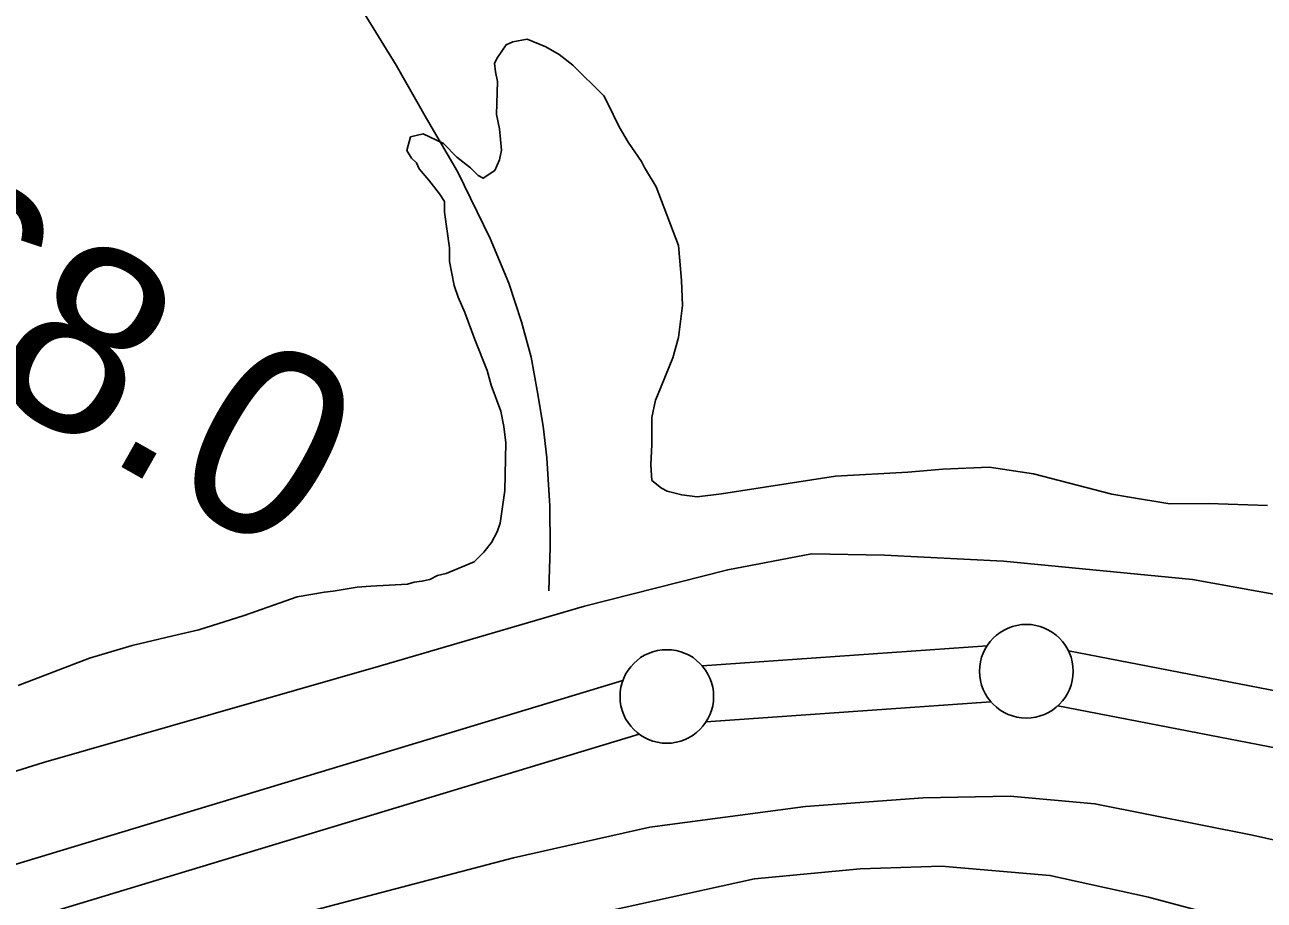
# Model space of a CAD drawing. Extents: x 3146026 to 3183936, y 897894 to 923344.
# Drawn here: x 3165183 to 3165845, y 912404 to 912872 of the extents above; entities that cross this region are included whole.
import ezdxf

# ---------------------------------------------------------------- set-up
doc = ezdxf.new("R2010")
doc.units = 0
for name, color, linetype in [('V-LEVE-TOET', 7, 'Continuous'), ('V-ROAD-CNTR', 7, 'Continuous'), ('V-SITE-VEGE', 7, 'Continuous'), ('V-SURV-IDEN', 7, 'Continuous'), ('V-SURV-LINE', 7, 'Continuous'), ('V-TOPO-SHOR', 7, 'Continuous')]:
    doc.layers.add(name, color=color, linetype=linetype)

msp = doc.modelspace()

# ---------------------------------------------------------------- linework, layer by layer
at = {"layer": 'V-LEVE-TOET'}
for points in [[(3164852.4, 912369.61), (3164955.86, 912403.45), (3165193.32, 912477.54), (3165373.15, 912529.15), (3165482.24, 912561.17), (3165558.62, 912580.59), (3165603.36, 912589.03), (3165642.29, 912588.37), (3165705.96, 912585.21), (3165806.77, 912575.37), (3165852.26, 912567.08), (3165893.39, 912556.42), (3165938.35, 912540.31), (3165990.6, 912522.75), (3166048.31, 912494.84), (3166099.3, 912466.91), (3166116.74, 912455.17)], [(3165949.15, 912397.7), (3165914.92, 912413.11), (3165867.41, 912432.31), (3165838.84, 912438.81), (3165754.76, 912455.58), (3165709.45, 912459.69), (3165663.07, 912458.7), (3165600.13, 912454.04), (3165517.01, 912442.98), (3165444.27, 912426.67), (3165314.08, 912392.42)]]:
    msp.add_lwpolyline(points, dxfattribs=at)
at = {"layer": 'V-ROAD-CNTR'}
msp.add_lwpolyline([(3165463.16, 912569.21), (3165463.85, 912592.68), (3165463.63, 912614.51), (3165462.13, 912640.34), (3165460.1, 912657.26), (3165456.97, 912676.35), (3165453.67, 912694.18), (3165448.54, 912712.91), (3165441.77, 912733.63), (3165431.73, 912757.45), (3165414.38, 912793.25), (3165397.78, 912821.61), (3165381.54, 912850.14), (3165354.72, 912893.94), (3165329.91, 912933.01), (3165316.23, 912953.54), (3165306.02, 912968.62), (3165291.44, 912982.78), (3165261.55, 913013.84), (3165220.01, 913054.16), (3165206.7, 913068.14), (3165188.47, 913089.03), (3165169.7, 913108.28)], dxfattribs=at)
at = {"layer": 'V-SITE-VEGE'}
msp.add_lwpolyline([(3165846.91, 912614.9), (3165815.42, 912615.88), (3165794.78, 912615.84), (3165772.06, 912619.42), (3165763.8, 912620.95), (3165721.97, 912631.72), (3165698.22, 912635.29), (3165673.45, 912634.22), (3165654.87, 912632.63), (3165616.17, 912630.5), (3165565.6, 912622.67), (3165555.28, 912621.11), (3165542.38, 912619.54), (3165534.12, 912620.56), (3165526.37, 912622.6), (3165523.28, 912624.15), (3165518.11, 912628.27), (3165517.57, 912636.53), (3165518.07, 912647.37), (3165518.05, 912661.82), (3165520.1, 912671.11), (3165521.12, 912673.69), (3165529.35, 912693.84), (3165532.43, 912704.68), (3165534.46, 912721.72), (3165533.92, 912735.14), (3165532.34, 912753.71), (3165520.42, 912785.18), (3165514.21, 912795.49), (3165512.65, 912798.58), (3165505.41, 912808.9), (3165500.75, 912817.14), (3165494.53, 912830.03), (3165492.46, 912833.65), (3165475.92, 912850.13), (3165468.68, 912855.8), (3165461.45, 912859.92), (3165451.63, 912864.03), (3165443.89, 912862.47), (3165440.28, 912860.91), (3165435.65, 912854.19), (3165434.11, 912851.09), (3165434.63, 912846.45), (3165435.67, 912841.29), (3165435.19, 912823.74), (3165436.75, 912816), (3165437.8, 912804.65), (3165436.78, 912799.48), (3165434.21, 912793.81), (3165428.02, 912789.66), (3165425.44, 912791.21), (3165421.3, 912795.33), (3165414.06, 912800.99), (3165406.83, 912808.21), (3165395.98, 912813.35), (3165389.27, 912811.79), (3165387.22, 912804.56), (3165389.81, 912800.44), (3165392.39, 912797.86), (3165393.95, 912794.77), (3165399.12, 912788.58), (3165404.81, 912781.37), (3165407.4, 912777.24), (3165407.41, 912771.56), (3165410.02, 912752.47), (3165410.03, 912745.25), (3165412.63, 912732.35), (3165414.71, 912726.16), (3165418.34, 912717.9), (3165423.52, 912703.46), (3165430.26, 912686.96), (3165432.34, 912679.22), (3165437.53, 912665.29), (3165439.09, 912657.04), (3165440.13, 912648.26), (3165439.66, 912622.97), (3165437.11, 912605.42), (3165435.57, 912600.77), (3165432.49, 912595.09), (3165428.36, 912589.92), (3165423.21, 912584.75), (3165408.26, 912578.53), (3165403.61, 912577.49), (3165399.48, 912575.42), (3165395.36, 912574.38), (3165391.23, 912573.85), (3165387.62, 912572.82), (3165368.01, 912571.75), (3165360.78, 912571.22), (3165347.88, 912569.13), (3165343.24, 912568.61), (3165328.79, 912566.01), (3165300.42, 912556.15), (3165276.18, 912548.37), (3165262.25, 912545.25), (3165240.58, 912540.05), (3165217.88, 912533.3), (3165179.71, 912518.78)], dxfattribs=at)
at = {"layer": 'V-SURV-LINE'}
for points in [[(3165545.01, 912529.23), (3165697.15, 912539.92)], [(3165740.59, 912537.28), (3165896.2, 912507.13)], [(3163739.58, 911987.55), (3165502.64, 912521.42)], [(3165699.24, 912509.99), (3165547.1, 912499.3)], [(3165890.48, 912477.68), (3165734.88, 912507.83)], [(3165511.36, 912492.72), (3163748.29, 911958.84)]]:
    msp.add_lwpolyline(points, dxfattribs=at)
for centre in [(3165718.12, 912526.35), (3165526.13, 912512.86)]:
    msp.add_circle(centre, 25, dxfattribs=at)
at = {"layer": 'V-TOPO-SHOR'}
msp.add_lwpolyline([(3165458.83, 912390.31), (3165572.9, 912415.45), (3165629.32, 912420.78), (3165672.85, 912422.2), (3165730.7, 912417.26), (3165783.27, 912405.65), (3165843.39, 912389.57)], dxfattribs=at)

# ---------------------------------------------------------------- texts
at = {"layer": 'V-SURV-IDEN'}
msp.add_text('128+68.0', height=100, rotation=330.51271, dxfattribs=at).set_placement((3164832.6, 912862.95))

doc.saveas('drawing.dxf')
